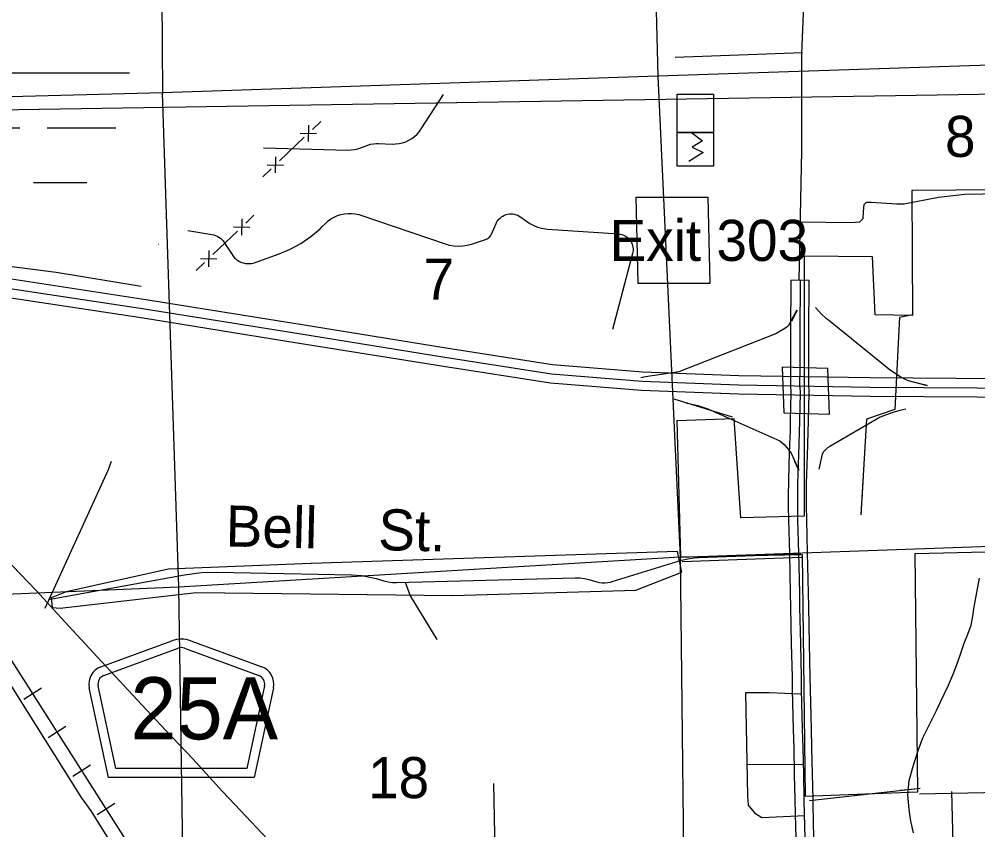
# Model space of a CAD drawing. Extents: x 2480962 to 2688785, y 277103 to 599240.
# Drawn here: x 2547738 to 2558238, y 451451 to 460329 of the extents above; entities that cross this region are included whole.
import ezdxf

# ---------------------------------------------------------------- set-up
doc = ezdxf.new("R2010")
doc.units = 0
for name, color, linetype in [('Bridges', 7, 'Continuous'), ('Cities Incorporated Area', 7, 'Continuous'), ('County Routes Highway Center Lines', 7, 'Continuous'), ('Culture', 7, 'Continuous'), ('Divided_Highway', 7, 'Continuous'), ('Interstate Divided Highway Outline and Fill', 7, 'Continuous'), ('Interstate Highway Center Lines', 7, 'Continuous'), ('Interstate Ramps', 7, 'Continuous'), ('Level 31', 7, 'Continuous'), ('Local Roads Improved', 7, 'Continuous'), ('Local Roads Paved', 7, 'Continuous'), ('Local Roads Related Text', 7, 'Continuous'), ('Local Roads Unimproved', 7, 'Continuous'), ('Narrow River Creek and Branch and Slough', 7, 'Continuous'), ('Railroads', 7, 'Continuous'), ('Roadshields County Roads', 7, 'Continuous'), ('Section Lines', 7, 'Continuous'), ('Section Numbers', 7, 'Continuous'), ('Swamps', 7, 'Continuous'), ('Township and Range lines', 7, 'Continuous'), ('Uninventoried Roads and Features', 7, 'Continuous'), ('US Route Divided Highway Outline and Fill', 7, 'Continuous'), ('US Routes Highway Center Lines', 7, 'Continuous')]:
    doc.layers.add(name, color=color, linetype=linetype)

msp = doc.modelspace()

# ---------------------------------------------------------------- linework, layer by layer
at = {"layer": 'Bridges'}
for p, q in [((2556596.23, 456502.887), (2556095.314, 456518.884)), ((2556095.314, 456518.884), (2556113.58, 456018.046)), ((2556614.496, 456002.048), (2556596.23, 456502.887)), ((2556113.58, 456018.046), (2556614.496, 456002.048))]:
    msp.add_line(p, q, dxfattribs=at)
at = {"layer": 'Cities Incorporated Area'}
for p, q in [((2560171.868, 458476.996), (2557515.095, 458452.54)), ((2557515.095, 458452.54), (2557523.765, 457081.879)), ((2556336.27, 457732.412), (2556336.27, 454885.863)), ((2555568.622, 455950.49), (2554941.878, 455929.927)), ((2555640.623, 454869.32), (2555568.622, 455950.49)), ((2554941.878, 455929.927), (2554982.976, 454439.128)), ((2556336.27, 454885.863), (2555640.623, 454869.32)), ((2554982.976, 454439.128), (2556313.165, 454466.459)), ((2556313.165, 454466.459), (2556347.569, 451817.981)), ((2557552.726, 454476.717), (2560047.466, 454538.413)), ((2557581.194, 451865.458), (2557552.726, 454476.717)), ((2556347.569, 451817.981), (2557581.194, 451865.458))]:
    msp.add_line(p, q, dxfattribs=at)
msp.add_lwpolyline([(2557523.765, 457081.879), (2557114.583, 457090.401), (2557082.662, 457724.9), (2556336.27, 457732.412)], dxfattribs=at)
at = {"layer": 'County Routes Highway Center Lines'}
msp.add_lwpolyline([(2547578.408, 454432.322), (2547922.168, 454071.628), (2548237.14, 453727.868), (2548591.06, 453345.16), (2549082.146, 452820.207), (2549344.622, 452539.103), (2549639.273, 452227.518), (2549964.406, 451871.905), (2550098.184, 451729.659), (2550519.84, 451284.296), (2550839.892, 450930.375), (2551273.402, 450468.078), (2551603.615, 450109.078), (2552431.686, 449225.124), (2552658.601, 448977.888), (2553390.149, 448178.604), (2553642.465, 447917.821), (2554423.122, 447066.042), (2554570.447, 446900.089), (2555478.109, 445939.933), (2556236.751, 445138.955), (2556461.973, 444895.106), (2556680.421, 444654.644)], dxfattribs=at)
at = {"layer": 'Culture'}
for p, q in [((2554944.393, 458718.176), (2554944.393, 459089.156)), ((2554944.393, 459089.156), (2555344.588, 459089.156)), ((2555344.588, 459089.156), (2555344.588, 458718.176)), ((2555344.588, 458718.176), (2554944.393, 458718.176))]:
    msp.add_line(p, q, dxfattribs=at)
msp.add_lwpolyline([(2555344.588, 459089.156), (2554944.393, 459089.156), (2554944.393, 459507.847), (2555344.588, 459507.847)], close=True, dxfattribs=at)
msp.add_lwpolyline([(2555100.407, 459088.78), (2555220.915, 458994.657), (2555109.223, 458927.007), (2555229.731, 458868.181), (2555073.953, 458768.176)], dxfattribs=at)
at = {"layer": 'Divided_Highway'}
msp.add_line((2521075.087, 458914.627), (2560538.616, 459542.689), dxfattribs=at)
at = {"layer": 'Interstate Divided Highway Outline and Fill'}
for points in [[(2566299.586, 456304.372), (2565629.772, 456304.372), (2564934.232, 456296.377), (2562350.454, 456336.374), (2559404.692, 456384.403), (2557059.651, 456400.41), (2555620.553, 456424.395), (2554567.264, 456464.292), (2553580.718, 456543.852), (2552416.054, 456727.327), (2550815.505, 456983.415), (2549126.365, 457255.598), (2547652.817, 457479.834)], [(2547623.63, 457281.973), (2549095.412, 457058.006), (2550783.797, 456785.944), (2552384.693, 456529.801), (2553557.084, 456345.109), (2554555.435, 456264.597), (2555615.1, 456224.458), (2557057.302, 456200.421), (2559402.379, 456184.414), (2562347.276, 456136.399), (2564933.833, 456096.36), (2565630.922, 456104.372), (2566305.715, 456104.372)]]:
    msp.add_lwpolyline(points, dxfattribs=at)
at = {"layer": 'Interstate Highway Center Lines'}
msp.add_lwpolyline([(2547638.224, 457380.903), (2549110.889, 457156.802), (2550799.651, 456884.679), (2552400.374, 456628.564), (2553568.901, 456444.48), (2554561.349, 456364.444), (2555617.826, 456324.426), (2557058.477, 456300.415), (2559403.536, 456284.408), (2562348.865, 456236.387), (2564934.033, 456196.368), (2565630.347, 456204.372), (2566302.651, 456204.372)], dxfattribs=at)
at = {"layer": 'Interstate Ramps'}
for points in [[(2554546.24, 456403.688), (2554598.749, 456413.691), (2554967.954, 456471.435), (2556018.135, 456881.532), (2556080.645, 456919.04), (2556123.153, 456944.045), (2556150.658, 456964.05), (2556168.16, 456976.553), (2556248.546, 457127.184), (2556258.548, 457142.187), (2556198.166, 457019.062)], [(2556460.529, 457171.26), (2556528.223, 457094.081), (2556570.731, 457059.075), (2556603.237, 457036.572), (2557280.863, 456486.476), (2557360.878, 456433.968), (2557398.385, 456408.963), (2557443.393, 456386.46), (2557473.399, 456371.458), (2557681.956, 456317.491), (2557528.409, 456353.955)], [(2555040.47, 456128.87), (2555085.479, 456116.368), (2555170.494, 456098.866), (2555280.514, 456061.361), (2556070.658, 455711.306), (2556118.167, 455671.299), (2556160.675, 455618.79), (2556193.182, 455576.282), (2556258.003, 455428.662), (2556278.007, 455388.654), (2556233.189, 455483.765)], [(2557450.898, 456058.897), (2557383.387, 456043.893), (2557295.871, 456018.887), (2557168.349, 455968.875), (2556618.256, 455648.804), (2556593.251, 455633.8), (2556570.748, 455613.796), (2556548.244, 455591.292), (2556533.241, 455563.786), (2556496.454, 455400.813)]]:
    msp.add_lwpolyline(points, dxfattribs=at)
at = {"layer": 'Level 31'}
for points in [[(2554495.659, 458378.664), (2555282.558, 458378.664), (2555302.822, 457433.015), (2554515.923, 457433.015)], [(2548187.83, 453878.709), (2549675.641, 454050.379), (2552487.768, 454017.68), (2554490.591, 454074.904), (2554997.428, 454271.098), (2554948.379, 454499.992), (2550934.558, 454369.196), (2549373.174, 454303.798), (2548253.228, 454058.554), (2548089.732, 453993.156), (2548097.907, 453886.883)]]:
    msp.add_lwpolyline(points, close=True, dxfattribs=at)
at = {"layer": 'Local Roads Improved'}
for p, q in [((2549261.068, 457865.318), (2549262.535, 457865.08)), ((2548023.408, 453878.766), (2548714.697, 455395.666)), ((2555177.645, 454432.265), (2556298.87, 454475.148)), ((2554231.292, 454168.929), (2554993.395, 454403.287)), ((2549901.141, 454272.388), (2551376.933, 454242.595)), ((2548060.44, 453974.055), (2549550.193, 454244.733)), ((2551646.292, 454202.242), (2551731.433, 454178.016)), ((2551870.981, 454160.412), (2553827.533, 454211.762)), ((2553975.825, 454192.792), (2554063.718, 454167.451))]:
    msp.add_line(p, q, dxfattribs=at)
for points in [[(2548714.697, 455395.666), (2548750.506, 455487.727)], [(2554993.395, 454403.287), (2555060.133, 454420.042), (2555128.258, 454429.73), (2555177.645, 454432.265)], [(2549550.193, 454244.733), (2549735.475, 454268.034), (2549901.141, 454272.388)], [(2551376.933, 454242.595), (2551487.863, 454234.533), (2551597.343, 454214.919), (2551646.292, 454202.242)], [(2551731.433, 454178.016), (2551778.911, 454167.157), (2551827.264, 454161.319), (2551870.981, 454160.412)], [(2553827.533, 454211.762), (2553878.699, 454210.425), (2553929.445, 454203.747), (2553975.825, 454192.792)], [(2554063.718, 454167.451), (2554093.642, 454160.496), (2554124.129, 454156.709), (2554154.844, 454156.128), (2554185.452, 454158.762), (2554215.617, 454164.581), (2554231.292, 454168.929)], [(2556297.046, 452934.933), (2555954.166, 452949.84), (2555693.28, 452949.84), (2555715.642, 451824.302), (2555723.096, 451719.948), (2555790.181, 451637.955), (2555872.174, 451585.778), (2556341.769, 451608.139)]]:
    msp.add_lwpolyline(points, dxfattribs=at)
at = {"layer": 'Local Roads Paved'}
for p, q in [((2556317.251, 459959.186), (2554924.202, 459907.375)), ((2556318.747, 452166.495), (2555702.793, 452163.896)), ((2557600.614, 451846.003), (2560108.485, 451895.911))]:
    msp.add_line(p, q, dxfattribs=at)
for points in [[(2549072.841, 457400.268), (2548143.623, 457552.826), (2547602.736, 457622.17), (2547228.275, 457663.777), (2546465.484, 457691.515), (2545938.465, 457649.908), (2545841.383, 457649.908), (2545813.645, 457677.646), (2545744.301, 457899.549), (2545605.611, 458717.815), (2545647.218, 459203.227), (2545720.483, 459631.239)], [(2556298.279, 458109.82), (2556844.568, 458102.725), (2556947.441, 458109.82), (2556982.914, 458145.293), (2556986.462, 458219.787), (2556993.556, 458297.829), (2557018.388, 458326.207), (2557068.05, 458326.207), (2557351.837, 458304.923), (2557429.878, 458304.923), (2557805.896, 458379.417), (2558096.778, 458411.344), (2558682.088, 458421.986), (2558717.561, 458429.08), (2559192.904, 458592.258), (2559540.543, 458634.826)], [(2552629.73, 449014.184), (2552987.516, 449349.609), (2552935.339, 451958.472)], [(2557949.969, 451870.957), (2558018.593, 449182.17), (2558020.343, 448976.529)]]:
    msp.add_lwpolyline(points, dxfattribs=at)
at = {"layer": 'Local Roads Unimproved'}
msp.add_lwpolyline([(2551964.47, 454162.083), (2552020.659, 454014.587), (2552311.295, 453536.444)], dxfattribs=at)
at = {"layer": 'Narrow River Creek and Branch and Slough'}
msp.add_lwpolyline([(2557532.686, 451417.305), (2557503.867, 451545.477), (2557486.108, 451675.105), (2557472.88, 451833.963), (2557486.104, 451991.761), (2557531.71, 452157.568), (2557586.295, 452320.695), (2557636.831, 452458.781), (2557687.711, 452560.13), (2557739.137, 452661.09), (2557785.096, 452756.877), (2557831.054, 452852.664), (2557874.458, 452943.13), (2557917.863, 453033.595), (2557969.036, 453154.532), (2558014.182, 453278.021), (2558052.208, 453386.814), (2558089.81, 453495.703), (2558130.384, 453593.129), (2558165.79, 453692.281), (2558184.094, 453792.609), (2558199.421, 453893.408), (2558226.794, 454049.876), (2558257.614, 454205.787)], dxfattribs=at)
at = {"layer": 'Railroads'}
for p, q in [((2547981.092, 453003.119), (2547787.109, 452879.545)), ((2548249.731, 452581.416), (2548055.748, 452457.842)), ((2548518.37, 452159.714), (2548324.387, 452036.14)), ((2548787.01, 451738.012), (2548593.027, 451614.437))]:
    msp.add_line(p, q, dxfattribs=at)
for points in [[(2535189.55, 474029.408), (2536089.7, 471644.944), (2536291.253, 471185.4), (2536531.488, 470762.342), (2552586.883, 445559.036), (2552586.884, 445559.036), (2553075.384, 444874.143), (2553427.841, 444460.531), (2556691.947, 440882.519), (2556841.764, 440734.641), (2557006.218, 440603.234), (2557183.506, 440489.737), (2557371.687, 440395.394), (2557568.699, 440321.239), (2557735.519, 440276.028), (2568072.12, 437946.462), (2568887.934, 437807.005), (2569361.53, 437765.755), (2570495.789, 437701.245), (2571983.523, 437694.622), (2573132.142, 437796.523), (2616563.163, 443432.973)], [(2536531.488, 470762.342), (2552586.883, 445559.036), (2552586.884, 445559.036), (2553075.384, 444874.143), (2553427.841, 444460.531), (2556691.947, 440882.519), (2556841.764, 440734.641), (2557006.218, 440603.234), (2557183.506, 440489.737), (2557371.687, 440395.394), (2557568.699, 440321.239), (2557735.519, 440276.028), (2568072.12, 437946.462), (2568887.934, 437807.005), (2569361.53, 437765.755), (2570495.789, 437701.245), (2571983.523, 437694.622), (2573132.142, 437796.523), (2616563.163, 443432.973)]]:
    msp.add_lwpolyline(points, dxfattribs=at)
at = {"layer": 'Roadshields County Roads'}
for p, q in [((2548631.314, 453235.333), (2549410.689, 453521.67)), ((2549617.601, 453521.671), (2550395.623, 453235.831)), ((2548665.799, 453141.468), (2549479.659, 453440.474)), ((2549548.63, 453440.474), (2550361.139, 453141.964)), ((2548715.286, 452023.507), (2548504.728, 453005.679)), ((2548796.12, 452123.508), (2548602.507, 453026.641)), ((2550424.431, 453027.137), (2550230.712, 452123.508)), ((2550522.209, 453006.177), (2550311.545, 452023.508)), ((2550230.711, 452123.508), (2548796.119, 452123.508)), ((2550311.545, 452023.508), (2548715.285, 452023.508))]:
    msp.add_line(p, q, dxfattribs=at)
for centre, radius, start, end in [((2549514.145, 453240.073), 300, 69.8269806, 110.1730139), ((2549514.145, 453346.609), 100, 69.8269876, 110.1729839), ((2548700.285, 453047.602), 200, 110.1729839, 192.0998896), ((2550326.653, 453048.099), 200, 347.9000917, 69.8270083), ((2548700.285, 453047.602), 100, 110.1729839, 192.0998896), ((2550326.653, 453048.098), 100, 347.9000932, 69.8269876)]:
    msp.add_arc(centre, radius, start, end, dxfattribs=at)
at = {"layer": 'Section Lines'}
for p, q in [((2554589.04, 465187.392), (2554732.801, 459703.96)), ((2560119.715, 459885.752), (2554732.801, 459703.96)), ((2554734.223, 459704.008), (2549306.726, 459520.847)), ((2554734.223, 459704.008), (2554979.149, 454437.035)), ((2549306.726, 459520.847), (2544027.916, 459386.319)), ((2554979.142, 454437.382), (2560287.715, 454622.633)), ((2554979.149, 454437.035), (2549484.991, 454107.216)), ((2554979.142, 454437.382), (2555034.761, 449120.69)), ((2549484.991, 454107.216), (2544439.291, 453895.549))]:
    msp.add_line(p, q, dxfattribs=at)
at = {"layer": 'Swamps'}
for p, q in [((2547145.468, 459739.189), (2548495.463, 459739.211)), ((2548495.463, 459739.211), (2548945.461, 459739.219)), ((2546995.476, 459139.185), (2547745.473, 459139.197)), ((2548045.472, 459139.202), (2548495.47, 459139.209)), ((2548495.47, 459139.209), (2548795.469, 459139.214)), ((2557379.798, 457066.917), (2557523.685, 457094.574)), ((2557379.798, 457066.917), (2557329.79, 456055.148)), ((2555550.272, 455971.173), (2554911.124, 456166.139)), ((2557329.79, 456055.148), (2557019.91, 455947.35)), ((2557019.91, 455947.35), (2556957.092, 454900.627)), ((2554998.922, 454390.968), (2556305.471, 454437.53)), ((2556392.95, 451771.086), (2557605.339, 451908.561))]:
    msp.add_line(p, q, dxfattribs=at)
for points in [[(2547895.48, 458539.191), (2548479.724, 458539.201)], [(2557330.432, 456068.124), (2557329.79, 456055.148)], [(2557001.488, 455640.396), (2556997.445, 455573.019)], [(2556982.468, 455323.465), (2556974.979, 455198.688)], [(2556974.979, 455198.688), (2556967.492, 455073.91)], [(2556960.003, 454949.134), (2556957.092, 454900.627)], [(2557386.58, 451883.756), (2557510.784, 451897.839)], [(2557510.784, 451897.839), (2557605.339, 451908.561)]]:
    msp.add_lwpolyline(points, dxfattribs=at)
at = {"layer": 'Township and Range lines'}
for p, q in [((2549267.406, 464809.423), (2549306.771, 459514.808)), ((2549484.991, 454107.216), (2549306.726, 459520.847)), ((2549564.968, 448798.667), (2549484.991, 454107.216))]:
    msp.add_line(p, q, dxfattribs=at)
at = {"layer": 'Uninventoried Roads and Features'}
for p, q in [((2552141.168, 459126.155), (2552386.258, 459505.203)), ((2550950.405, 459121.467), (2551040.786, 459207.818)), ((2550816.849, 459080.308), (2550993.58, 459076.277)), ((2550907.23, 459166.658), (2550903.199, 458989.927)), ((2550588.881, 458776.067), (2550860.024, 459035.117)), ((2550413.335, 458918.169), (2551337.24, 458895.649)), ((2551467.71, 458917.103), (2551555.512, 458949.188)), ((2551673.338, 458967.597), (2551823.57, 458961.527)), ((2550545.706, 458821.258), (2550541.675, 458644.526)), ((2550408.119, 458603.367), (2550498.5, 458689.717)), ((2550455.325, 458734.907), (2550632.056, 458730.877)), ((2550176.133, 458140.266), (2550172.102, 457963.535)), ((2550219.308, 458095.075), (2550309.688, 458181.426)), ((2551481.078, 458182.319), (2552402.345, 457868.206)), ((2553231.843, 458161.188), (2553294.42, 458114.912)), ((2550085.752, 458053.916), (2550262.483, 458049.885)), ((2551052.883, 458053.335), (2551091.558, 458091.945)), ((2552909.481, 457974.411), (2552961.968, 458090.785)), ((2549583.639, 458015.448), (2549847.455, 457972.118)), ((2549857.786, 457749.675), (2550128.927, 458008.725)), ((2553525.341, 458029.881), (2554304.405, 457976.115)), ((2549983.93, 457882.551), (2550069.434, 457749.745)), ((2552703.676, 457867.669), (2552843.76, 457914.875)), ((2549814.611, 457794.865), (2549810.581, 457618.135)), ((2550323.258, 457663.544), (2550585.389, 457757.448)), ((2554456.883, 457763.399), (2554237.126, 456930.71)), ((2549677.025, 457576.975), (2549767.406, 457663.325)), ((2549724.231, 457708.515), (2549900.961, 457704.485))]:
    msp.add_line(p, q, dxfattribs=at)
for points in [[(2551823.57, 458961.527), (2551861.339, 458961.979), (2551898.853, 458966.377), (2551935.703, 458974.672), (2551971.484, 458986.775), (2552005.804, 459002.55), (2552038.287, 459021.826), (2552068.577, 459044.393), (2552096.342, 459070.003), (2552121.278, 459098.374), (2552141.168, 459126.155)], [(2551337.24, 458895.649), (2551374.378, 458896.689), (2551411.204, 458901.605), (2551447.314, 458910.344), (2551467.71, 458917.103)], [(2551555.512, 458949.188), (2551586.247, 458958.628), (2551617.8, 458964.803), (2551649.827, 458967.646), (2551673.338, 458967.597)], [(2551091.558, 458091.945), (2551121.02, 458118.427), (2551153.09, 458141.685), (2551187.413, 458161.464), (2551223.617, 458177.546), (2551261.304, 458189.755), (2551300.059, 458197.959), (2551339.46, 458202.066), (2551379.075, 458202.031), (2551418.469, 458197.857), (2551457.211, 458189.588), (2551481.078, 458182.319)], [(2552961.968, 458090.785), (2552970.564, 458107.456), (2552980.855, 458123.136), (2552992.728, 458137.654), (2553006.055, 458150.853), (2553020.686, 458162.586), (2553036.465, 458172.725), (2553053.218, 458181.159), (2553070.76, 458187.795), (2553088.899, 458192.563), (2553107.438, 458195.407), (2553126.172, 458196.298), (2553144.897, 458195.226), (2553163.406, 458192.203), (2553181.499, 458187.261), (2553198.976, 458180.454), (2553215.647, 458171.86), (2553231.327, 458161.569), (2553231.843, 458161.188)], [(2550585.389, 457757.448), (2550707.633, 457808.608), (2550823.861, 457872.266), (2550932.798, 457947.724), (2551033.251, 458034.157), (2551052.883, 458053.335)], [(2553294.42, 458114.912), (2553332.767, 458089.547), (2553373.556, 458068.331), (2553416.339, 458051.493), (2553460.647, 458039.22), (2553505.996, 458031.646), (2553525.341, 458029.881)], [(2549847.455, 457972.118), (2549868.017, 457967.625), (2549887.996, 457961.006), (2549907.174, 457952.337), (2549925.341, 457941.709), (2549942.297, 457929.241), (2549957.857, 457915.068), (2549971.851, 457899.347), (2549983.93, 457882.551)], [(2552843.76, 457914.875), (2552854.558, 457919.155), (2552864.85, 457924.541), (2552874.522, 457930.973), (2552883.468, 457938.38), (2552891.592, 457946.682), (2552898.804, 457955.789), (2552905.024, 457965.599), (2552909.481, 457974.411)], [(2554304.405, 457976.115), (2554322.047, 457973.965), (2554339.367, 457969.984), (2554356.177, 457964.213), (2554372.29, 457956.716), (2554387.532, 457947.576), (2554401.736, 457936.893), (2554414.744, 457924.784), (2554426.416, 457911.382), (2554436.623, 457896.833), (2554445.253, 457881.296), (2554452.211, 457864.943), (2554457.424, 457847.952), (2554460.83, 457830.509), (2554462.395, 457812.806), (2554462.101, 457795.035), (2554459.95, 457777.393), (2554456.883, 457763.399)], [(2552402.345, 457868.206), (2552449.608, 457854.808), (2552498.013, 457846.422), (2552547.029, 457843.144), (2552596.12, 457845.007), (2552644.746, 457851.991), (2552692.377, 457864.02), (2552703.676, 457867.669)], [(2550069.434, 457749.745), (2550082.618, 457731.448), (2550097.644, 457714.628), (2550114.345, 457699.471), (2550132.538, 457686.143), (2550152.025, 457674.79), (2550172.592, 457665.536), (2550194.013, 457658.482), (2550216.055, 457653.707), (2550238.475, 457651.262), (2550261.028, 457651.174), (2550283.466, 457653.443), (2550305.544, 457658.045), (2550323.258, 457663.544)]]:
    msp.add_lwpolyline(points, dxfattribs=at)
at = {"layer": 'US Route Divided Highway Outline and Fill'}
for p, q in [((2556391.463, 457466.478), (2556191.47, 457468.783)), ((2556391.469, 457467.977), (2556391.463, 457466.478))]:
    msp.add_line(p, q, dxfattribs=at)
for points in [[(2556191.47, 457468.783), (2556190.706, 457279.187), (2556187.635, 457085.73), (2556187.635, 456818.06), (2556187.635, 456523.949), (2556186.075, 456314.938), (2556190.703, 456248.613), (2556190.703, 456201.767), (2556187.677, 456118.562), (2556183.052, 455918.136), (2556181.524, 455820.382), (2556176.953, 455674.094), (2556169.283, 455453.195), (2556163.114, 455251.16), (2556161.561, 455126.932), (2556161.561, 454994.916), (2556164.654, 454843.346), (2556173.858, 454478.272), (2556183.055, 454042.951), (2556186.124, 453887.951), (2556195.328, 453486.033), (2556202.984, 453124.67), (2556204.52, 452981.834), (2556215.28, 452552.978), (2556221.41, 452344.564), (2556227.536, 452059.677), (2556233.671, 451774.407), (2556239.817, 451485.541), (2556247.498, 451244.374)], [(2556447.407, 451250.413), (2556439.75, 451490.851), (2556433.625, 451778.684), (2556427.49, 452063.977), (2556421.346, 452349.654), (2556415.206, 452558.427), (2556404.493, 452985.417), (2556402.961, 453127.863), (2556395.28, 453490.441), (2556386.079, 453892.22), (2556383.013, 454047.043), (2556373.804, 454482.905), (2556364.603, 454847.907), (2556361.561, 454996.957), (2556361.561, 455125.682), (2556363.076, 455246.858), (2556369.177, 455446.673), (2556376.844, 455667.5), (2556381.476, 455815.696), (2556383.016, 455914.266), (2556387.593, 456112.621), (2556390.703, 456198.132), (2556390.703, 456255.582), (2556386.127, 456321.161), (2556387.635, 456523.202), (2556387.635, 456818.06), (2556387.635, 457084.143), (2556390.699, 457277.197), (2556391.469, 457467.977)]]:
    msp.add_lwpolyline(points, dxfattribs=at)
at = {"layer": 'US Routes Highway Center Lines'}
for points in [[(2556282.774, 457468.38), (2556310.654, 458884.953), (2556310.654, 459947.881), (2556332.347, 460479.345)], [(2556291.47, 457468.38), (2556290.703, 457278.192), (2556287.635, 457084.937), (2556287.635, 456818.06), (2556287.635, 456523.575), (2556286.101, 456318.05), (2556290.703, 456252.097), (2556290.703, 456199.949), (2556287.635, 456115.592), (2556283.034, 455916.201), (2556281.5, 455818.039), (2556276.899, 455670.797), (2556269.23, 455449.934), (2556263.095, 455249.009), (2556261.561, 455126.307), (2556261.561, 454995.937), (2556264.628, 454845.627), (2556273.831, 454480.589), (2556283.034, 454044.997), (2556286.101, 453890.086), (2556295.304, 453488.237), (2556302.973, 453126.266), (2556304.507, 452983.625), (2556315.243, 452555.702), (2556321.378, 452347.109), (2556327.513, 452061.827), (2556333.648, 451776.545), (2556339.783, 451488.196), (2556347.452, 451247.393)], [(2545744.689, 456045.073), (2546319.442, 455124.404), (2546628.106, 454613.512), (2547266.72, 453634.303), (2547825.508, 452745.565), (2548416.227, 451803.608), (2548522.662, 451659.92), (2549145.312, 450659.424), (2549682.812, 449802.616), (2550188.382, 449004.348), (2550252.243, 448892.59), (2550736.526, 448147.54), (2551274.027, 447306.697), (2551721.057, 446588.256), (2552051.008, 446082.686), (2552109.547, 446002.859), (2552407.568, 445523.898), (2552625.761, 445204.591), (2552945.068, 444725.63), (2553349.524, 444172.164), (2553663.51, 443778.352), (2553870.308, 443507.571)]]:
    msp.add_lwpolyline(points, dxfattribs=at)

# ---------------------------------------------------------------- texts
at = {"layer": 'Local Roads Related Text'}
msp.add_text('Bell    St.', height=450, rotation=358.643075, dxfattribs=at).set_placement((2549995.669, 454554.945))
at = {"layer": 'Roadshields County Roads'}
for s, height, p in [('Exit 303', 450, (2554204.499, 457680.995)), ('25A', 680, (2548955.653, 452441.792))]:
    msp.add_text(s, height=height, dxfattribs=at).set_placement(p)
at = {"layer": 'Section Numbers'}
for s, rotation, p in [('8', 0.0009472, (2557878.19, 458819.887)), ('7', 0.0009583, (2552167.852, 457256.786)), ('18', 0.0516083, (2551559.336, 451797.122))]:
    msp.add_text(s, height=450, rotation=rotation, dxfattribs=at).set_placement(p)

doc.saveas('drawing.dxf')
